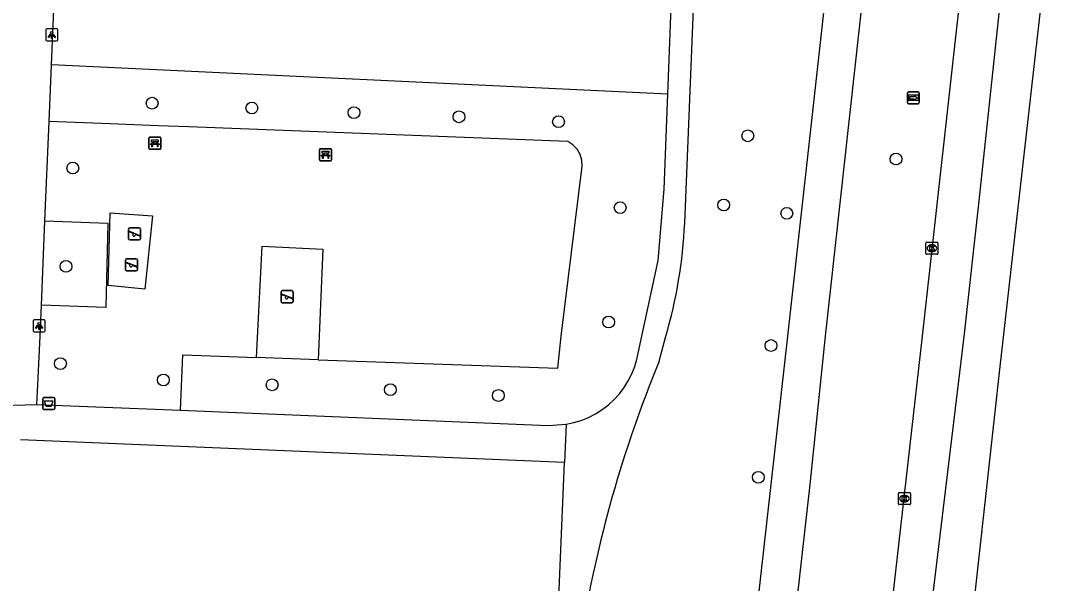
# Model space of a CAD drawing. Extents: x 161355 to 162026, y 386504 to 387459.
# Drawn here: x 161895 to 161982, y 386979.6 to 387026.1 of the extents above; entities that cross this region are included whole.
import ezdxf

# ---------------------------------------------------------------- set-up
doc = ezdxf.new("R2010")
doc.units = 0
for name, color, linetype in [('IMGEO_Afvalbak', 7, 'Continuous'), ('IMGEO_Bank', 7, 'Continuous'), ('IMGEO_Boom', 7, 'Continuous'), ('IMGEO_Fietspad_gesloten', 7, 'Continuous'), ('IMGEO_Groenvoorziening', 7, 'Continuous'), ('IMGEO_Kolk', 7, 'Continuous'), ('IMGEO_Lichtpunt', 7, 'Continuous'), ('IMGEO_Rijbaan_regionaal_gesloten', 7, 'Continuous'), ('IMGEO_Speelvoorziening', 7, 'Continuous'), ('IMGEO_Voetpad_halfverhard', 7, 'Continuous'), ('IMGEO_Voetpad_open', 7, 'Continuous'), ('IMGEO_Wegwijzer', 7, 'Continuous')]:
    doc.layers.add(name, color=color, linetype=linetype)

msp = doc.modelspace()

# ---------------------------------------------------------------- linework, layer by layer
at = {"layer": 'IMGEO_Afvalbak'}
for p, q in [((161896.801, 386994.026), (161896.801, 386994.826)), ((161896.801, 386994.826), (161896.801, 386994.026)), ((161896.901, 386994.926), (161897.691, 386994.926)), ((161897.691, 386994.926), (161896.901, 386994.926)), ((161897.791, 386994.826), (161897.791, 386994.026)), ((161897.791, 386994.026), (161897.791, 386994.826)), ((161897.691, 386993.926), (161896.901, 386993.926)), ((161896.901, 386993.926), (161897.691, 386993.926))]:
    msp.add_line(p, q, dxfattribs=at)
msp.add_lwpolyline([(161896.944, 386994.64), (161897.648, 386994.64), (161897.499, 386994.17), (161897.093, 386994.17), (161896.944, 386994.64)], dxfattribs=at)
for centre, start, end in [((161896.901, 386994.826), 90, 180), ((161896.901, 386994.826), 90, 180), ((161897.691, 386994.826), 0, 90), ((161897.691, 386994.826), 360, 90), ((161896.901, 386994.026), 180, 270), ((161896.901, 386994.026), 180, 270), ((161897.691, 386994.026), 270, 0), ((161897.691, 386994.026), 270, 0)]:
    msp.add_arc(centre, 0.1, start, end, dxfattribs=at)
at = {"layer": 'IMGEO_Bank'}
for p, q in [((161905.594, 387015.585), (161905.594, 387016.426)), ((161905.594, 387016.426), (161905.594, 387015.585)), ((161905.669, 387016.51), (161906.51, 387016.51)), ((161906.51, 387016.51), (161905.669, 387016.51)), ((161905.903, 387016.016), (161905.903, 387016.122)), ((161905.947, 387016.122), (161905.947, 387016.016)), ((161906.235, 387016.128), (161905.953, 387016.128)), ((161906.241, 387016.016), (161906.241, 387016.122)), ((161906.285, 387016.122), (161906.285, 387016.016)), ((161906.594, 387016.435), (161906.594, 387015.594)), ((161906.594, 387015.594), (161906.594, 387016.435)), ((161906.519, 387015.51), (161905.678, 387015.51)), ((161905.678, 387015.51), (161906.519, 387015.51)), ((161906.291, 387015.908), (161905.898, 387015.908)), ((161905.953, 387016.01), (161906.235, 387016.01)), ((161919.731, 387014.629), (161919.731, 387015.47)), ((161919.731, 387015.47), (161919.731, 387014.629)), ((161919.806, 387015.554), (161920.647, 387015.554)), ((161920.647, 387015.554), (161919.806, 387015.554)), ((161920.04, 387015.06), (161920.04, 387015.166)), ((161920.084, 387015.166), (161920.084, 387015.06)), ((161920.372, 387015.172), (161920.09, 387015.172)), ((161920.378, 387015.06), (161920.378, 387015.166)), ((161920.422, 387015.166), (161920.422, 387015.06)), ((161920.731, 387015.479), (161920.731, 387014.638)), ((161920.731, 387014.638), (161920.731, 387015.479)), ((161920.656, 387014.554), (161919.815, 387014.554)), ((161919.815, 387014.554), (161920.656, 387014.554)), ((161920.428, 387014.952), (161920.035, 387014.952)), ((161920.09, 387015.054), (161920.372, 387015.054))]:
    msp.add_line(p, q, dxfattribs=at)
for points in [[(161905.897, 387016.128), (161905.811, 387016.128), (161905.811, 387016.289), (161906.374, 387016.289), (161906.374, 387016.128), (161906.291, 387016.128)], [(161905.841, 387015.908), (161905.699, 387015.908), (161905.811, 387016.01), (161905.897, 387016.01)], [(161905.891, 387015.901), (161905.891, 387015.694), (161905.848, 387015.694), (161905.848, 387015.901)], [(161906.291, 387016.01), (161906.374, 387016.01), (161906.486, 387015.908), (161906.347, 387015.908)], [(161906.341, 387015.901), (161906.341, 387015.694), (161906.297, 387015.694), (161906.297, 387015.901)], [(161920.034, 387015.172), (161919.948, 387015.172), (161919.948, 387015.333), (161920.511, 387015.333), (161920.511, 387015.172), (161920.428, 387015.172)], [(161919.978, 387014.952), (161919.836, 387014.952), (161919.948, 387015.054), (161920.034, 387015.054)], [(161920.028, 387014.945), (161920.028, 387014.738), (161919.985, 387014.738), (161919.985, 387014.945)], [(161920.428, 387015.054), (161920.511, 387015.054), (161920.623, 387014.952), (161920.484, 387014.952)], [(161920.478, 387014.945), (161920.478, 387014.738), (161920.434, 387014.738), (161920.434, 387014.945)]]:
    msp.add_lwpolyline(points, dxfattribs=at)
for centre, radius, start, end in [((161905.672, 387016.432), 0.0779, 92.4484, 184.28452), ((161905.672, 387016.432), 0.0779, 92.4484, 184.28452), ((161905.896, 387016.121), 0.00671, 2.89567, 87.10433), ((161905.896, 387016.017), 0.00671, 272.89567, 357.10433), ((161905.953, 387016.121), 0.00671, 92.89567, 177.10433), ((161905.953, 387016.017), 0.00671, 182.89567, 267.10433), ((161906.235, 387016.121), 0.00671, 2.89567, 87.10433), ((161906.235, 387016.017), 0.00671, 272.89567, 357.10433), ((161906.292, 387016.121), 0.00671, 92.89567, 177.10433), ((161906.292, 387016.017), 0.00671, 182.89567, 267.10433), ((161906.516, 387016.432), 0.0779, 2.4484, 94.28452), ((161906.516, 387016.432), 0.0779, 2.4484, 94.28452), ((161905.672, 387015.588), 0.0779, 182.4484, 274.28452), ((161905.672, 387015.588), 0.0779, 182.4484, 274.28452), ((161905.841, 387015.901), 0.00671, 2.89567, 87.10433), ((161905.898, 387015.901), 0.00671, 92.89567, 177.10433), ((161906.29, 387015.901), 0.00671, 2.89567, 87.10433), ((161906.347, 387015.901), 0.00671, 92.89567, 177.10433), ((161906.516, 387015.588), 0.0779, 272.4484, 4.28452), ((161906.516, 387015.588), 0.0779, 272.4484, 4.28452), ((161919.809, 387015.476), 0.0779, 92.4484, 184.28452), ((161919.809, 387015.476), 0.0779, 92.4484, 184.28452), ((161920.033, 387015.165), 0.00671, 2.89567, 87.10433), ((161920.09, 387015.165), 0.00671, 92.89567, 177.10433), ((161920.372, 387015.165), 0.00671, 2.89567, 87.10433), ((161920.429, 387015.165), 0.00671, 92.89567, 177.10433), ((161920.653, 387015.476), 0.0779, 2.4484, 94.28452), ((161920.653, 387015.476), 0.0779, 2.4484, 94.28452), ((161919.809, 387014.632), 0.0779, 182.4484, 274.28452), ((161919.809, 387014.632), 0.0779, 182.4484, 274.28452), ((161919.978, 387014.945), 0.00671, 2.89567, 87.10433), ((161920.035, 387014.945), 0.00671, 92.89567, 177.10433), ((161920.033, 387015.061), 0.00671, 272.89567, 357.10433), ((161920.09, 387015.061), 0.00671, 182.89567, 267.10433), ((161920.372, 387015.061), 0.00671, 272.89567, 357.10433), ((161920.429, 387015.061), 0.00671, 182.89567, 267.10433), ((161920.427, 387014.945), 0.00671, 2.89567, 87.10433), ((161920.484, 387014.945), 0.00671, 92.89567, 177.10433), ((161920.653, 387014.632), 0.0779, 272.4484, 4.28452), ((161920.653, 387014.632), 0.0779, 272.4484, 4.28452)]:
    msp.add_arc(centre, radius, start, end, dxfattribs=at)
at = {"layer": 'IMGEO_Boom'}
for centre in [(161905.86, 387019.324), (161914.124, 387018.928), (161922.579, 387018.544), (161931.276, 387018.198), (161939.528, 387017.788), (161955.211, 387016.62), (161967.487, 387014.693), (161899.291, 387013.944), (161944.638, 387010.665), (161953.214, 387010.886), (161958.438, 387010.192), (161898.725, 387005.794), (161943.677, 387001.182), (161957.132, 386999.234), (161898.265, 386997.737), (161906.794, 386996.384), (161915.804, 386995.978), (161925.602, 386995.576), (161934.548, 386995.094), (161956.081, 386988.313)]:
    msp.add_circle(centre, 0.489, dxfattribs=at)
at = {"layer": 'IMGEO_Fietspad_gesloten'}
for points in [[(161909.577, 386666.417), (161913.466, 386677.408), (161920.088, 386699.556), (161931.111, 386738.486), (161933.024, 386747.211), (161933.448, 386750), (161936.822, 386778.776), (161938.796, 386796.287), (161960.38, 386987.709), (161961.639, 387000), (161967.257, 387050.915)], [(161964.191, 387051.221), (161958.492, 387000), (161935.661, 386796.635), (161932.945, 386772.439), (161930.197, 386750), (161930.041, 386748.73), (161927.704, 386738.292), (161921.99, 386717.644), (161913.777, 386689.388)]]:
    msp.add_lwpolyline(points, dxfattribs=at)
at = {"layer": 'IMGEO_Groenvoorziening'}
for points in [[(161948.584, 387020.063), (161897.536, 387022.505)], [(161919.621, 386998.062), (161939.479, 386997.369), (161939.738, 387000), (161941.465, 387013.878), (161941.488, 387014.083), (161941.461, 387014.589), (161941.317, 387015.074), (161941.062, 387015.512), (161940.712, 387015.877), (161940.286, 387016.151), (161908.901, 387017.361), (161906.376, 387017.458), (161902.378, 387017.612), (161897.335, 387017.806)], [(161905.886, 387009.979), (161905.27, 387003.9), (161902.208, 387004.205), (161902.394, 387010.245), (161905.886, 387009.979)], [(161896.983, 387009.573), (161902.194, 387009.378), (161902.037, 387002.379), (161896.684, 387002.58)], [(161914.507, 386998.241), (161914.982, 387007.459), (161920.01, 387007.222), (161919.621, 386998.062)], [(161908.216, 386993.871), (161908.405, 386998.454), (161914.507, 386998.241)], [(161919.621, 386998.062), (161914.507, 386998.241)]]:
    msp.add_lwpolyline(points, dxfattribs=at)
at = {"layer": 'IMGEO_Kolk'}
for p, q in [((161969.96, 387006.874), (161969.96, 387007.726)), ((161970.035, 387007.8), (161970.887, 387007.8)), ((161970.448, 387007.58), (161970.473, 387007.58)), ((161970.961, 387007.726), (161970.961, 387006.874)), ((161970.887, 387006.8), (161970.035, 387006.8)), ((161970.471, 387007.02), (161970.446, 387007.02)), ((161967.68, 386986.12), (161967.68, 386986.972)), ((161967.755, 386987.046), (161968.607, 386987.046)), ((161968.168, 386986.826), (161968.193, 386986.826)), ((161968.681, 386986.972), (161968.681, 386986.12)), ((161968.607, 386986.046), (161967.755, 386986.046)), ((161968.191, 386986.266), (161968.166, 386986.266))]:
    msp.add_line(p, q, dxfattribs=at)
for points in [[(161969.96, 387006.874), (161969.96, 387007.726)], [(161970.035, 387007.8), (161970.887, 387007.8)], [(161970.281, 387007.5), (161970.404, 387007.5), (161970.404, 387007.349), (161970.534, 387007.5), (161970.698, 387007.5), (161970.552, 387007.349), (161970.705, 387007.1), (161970.553, 387007.1), (161970.468, 387007.264), (161970.404, 387007.197), (161970.404, 387007.1), (161970.281, 387007.1), (161970.281, 387007.5)], [(161970.961, 387007.726), (161970.961, 387006.874)], [(161970.887, 387006.8), (161970.035, 387006.8)], [(161967.68, 386986.12), (161967.68, 386986.972)], [(161967.755, 386987.046), (161968.607, 386987.046)], [(161968.001, 386986.746), (161968.124, 386986.746), (161968.124, 386986.595), (161968.254, 386986.746), (161968.418, 386986.746), (161968.272, 386986.595), (161968.425, 386986.346), (161968.273, 386986.346), (161968.188, 386986.51), (161968.124, 386986.443), (161968.124, 386986.346), (161968.001, 386986.346), (161968.001, 386986.746)], [(161968.681, 386986.972), (161968.681, 386986.12)], [(161968.607, 386986.046), (161967.755, 386986.046)]]:
    msp.add_lwpolyline(points, dxfattribs=at)
for centre, start, end in [((161970.037, 387007.724), 91.55205, 178.44795), ((161970.037, 387007.724), 91.55205, 178.44795), ((161970.885, 387007.724), 1.55205, 88.44795), ((161970.885, 387007.724), 1.55205, 88.44795), ((161970.037, 387006.876), 181.55205, 268.44795), ((161970.037, 387006.876), 181.55205, 268.44795), ((161970.885, 387006.876), 271.55205, 358.44795), ((161970.885, 387006.876), 271.55205, 358.44795), ((161967.757, 386986.97), 91.55205, 178.44795), ((161967.757, 386986.97), 91.55205, 178.44795), ((161968.605, 386986.97), 1.55205, 88.44795), ((161968.605, 386986.97), 1.55205, 88.44795), ((161967.757, 386986.122), 181.55205, 268.44795), ((161967.757, 386986.122), 181.55205, 268.44795), ((161968.605, 386986.122), 271.55205, 358.44795), ((161968.605, 386986.122), 271.55205, 358.44795)]:
    msp.add_arc(centre, 0.0765, start, end, dxfattribs=at)
for centre, major_axis, ratio, start_param, end_param in [((161970.447, 387007.3), (-0.387, 0.002), 0.722429, 4.712389, 7.853982), ((161970.472, 387007.3), (-0.39, 0.002), 0.717154, 1.570796, 4.712389), ((161968.167, 386986.546), (-0.387, 0.002), 0.722429, 4.712389, 7.853982), ((161968.192, 386986.546), (-0.39, 0.002), 0.717154, 1.570796, 4.712389)]:
    msp.add_ellipse(centre, major_axis=major_axis, ratio=ratio, start_param=start_param, end_param=end_param, dxfattribs=at)
at = {"layer": 'IMGEO_Lichtpunt'}
for p, q in [((161897.05, 387025.381), (161897.05, 387024.574)), ((161897.05, 387025.381), (161897.05, 387024.574)), ((161897.952, 387025.476), (161897.144, 387025.476)), ((161897.952, 387025.476), (161897.144, 387025.476)), ((161898.046, 387024.574), (161898.046, 387025.381)), ((161898.046, 387024.574), (161898.046, 387025.381)), ((161897.144, 387024.48), (161897.952, 387024.48)), ((161897.144, 387024.48), (161897.952, 387024.48)), ((161896.003, 387001.261), (161896.003, 387000.454)), ((161896.003, 387001.261), (161896.003, 387000.454)), ((161896.905, 387001.356), (161896.097, 387001.356)), ((161896.905, 387001.356), (161896.097, 387001.356)), ((161896.999, 387000.454), (161896.999, 387001.261)), ((161896.999, 387000.454), (161896.999, 387001.261)), ((161896.097, 387000.36), (161896.905, 387000.36)), ((161896.097, 387000.36), (161896.905, 387000.36))]:
    msp.add_line(p, q, dxfattribs=at)
for points in [[(161897.424, 387025.045), (161897.463, 387025.017), (161897.275, 387024.755), (161897.237, 387024.782), (161897.424, 387025.045)], [(161897.526, 387024.997), (161897.573, 387024.997), (161897.573, 387024.675), (161897.526, 387024.675), (161897.526, 387024.997)], [(161897.636, 387025.017), (161897.674, 387025.044), (161897.861, 387024.782), (161897.822, 387024.754), (161897.636, 387025.017)], [(161896.377, 387000.925), (161896.416, 387000.897), (161896.228, 387000.635), (161896.19, 387000.662), (161896.377, 387000.925)], [(161896.479, 387000.877), (161896.526, 387000.877), (161896.526, 387000.555), (161896.479, 387000.555), (161896.479, 387000.877)], [(161896.589, 387000.897), (161896.627, 387000.924), (161896.814, 387000.662), (161896.775, 387000.634), (161896.589, 387000.897)]]:
    msp.add_lwpolyline(points, dxfattribs=at)
for centre in [(161897.549, 387025.179), (161896.502, 387001.059)]:
    msp.add_circle(centre, 0.0994, dxfattribs=at)
for centre, start, end in [((161897.144, 387025.381), 90, 180), ((161897.144, 387025.381), 90, 180), ((161897.952, 387025.381), 0, 90), ((161897.952, 387025.381), 0, 90), ((161897.144, 387024.574), 180, 270), ((161897.144, 387024.574), 180, 270), ((161897.952, 387024.574), 270, 0), ((161897.952, 387024.574), 270, 360), ((161896.097, 387001.261), 90, 180), ((161896.097, 387001.261), 90, 180), ((161896.905, 387001.261), 0, 90), ((161896.905, 387001.261), 0, 90), ((161896.097, 387000.454), 180, 270), ((161896.097, 387000.454), 180, 270), ((161896.905, 387000.454), 270, 0), ((161896.905, 387000.454), 270, 360)]:
    msp.add_arc(centre, 0.0946, start, end, dxfattribs=at)
at = {"layer": 'IMGEO_Rijbaan_regionaal_gesloten'}
for points in [[(161975.237, 387050.12), (161969.651, 387000), (161962.329, 386935.471), (161954.584, 386865.29), (161949.337, 386819.995), (161945.681, 386796.648), (161945.484, 386795.546)], [(161981.984, 387049.448), (161976.049, 386997.238), (161962.379, 386873.244), (161953.318, 386794.679), (161940.783, 386677.087), (161933.982, 386612.625), (161933.498, 386609.431), (161932.687, 386601.55), (161929.934, 386573.912), (161926.119, 386532.024)], [(161978.469, 387049.798), (161974.354, 387011.236), (161973.137, 387000.209), (161967.661, 386954.866), (161949.872, 386795.06)]]:
    msp.add_lwpolyline(points, dxfattribs=at)
at = {"layer": 'IMGEO_Speelvoorziening'}
for p, q in [((161903.908, 387008.088), (161903.908, 387008.888)), ((161903.908, 387008.888), (161903.908, 387008.088)), ((161904.291, 387008.516), (161903.952, 387008.653)), ((161903.977, 387008.713), (161904.853, 387008.36)), ((161904.008, 387008.988), (161904.798, 387008.988)), ((161904.798, 387008.988), (161904.008, 387008.988)), ((161904.829, 387008.3), (161904.489, 387008.437)), ((161904.898, 387008.888), (161904.898, 387008.088)), ((161904.898, 387008.088), (161904.898, 387008.888)), ((161904.798, 387007.988), (161904.008, 387007.988)), ((161904.008, 387007.988), (161904.798, 387007.988)), ((161903.651, 387005.532), (161903.651, 387006.332)), ((161903.651, 387006.332), (161903.651, 387005.532)), ((161904.034, 387005.96), (161903.695, 387006.097)), ((161903.72, 387006.157), (161904.596, 387005.804)), ((161903.751, 387006.432), (161904.541, 387006.432)), ((161904.541, 387006.432), (161903.751, 387006.432)), ((161904.572, 387005.744), (161904.232, 387005.881)), ((161904.641, 387006.332), (161904.641, 387005.532)), ((161904.641, 387005.532), (161904.641, 387006.332)), ((161904.541, 387005.432), (161903.751, 387005.432)), ((161903.751, 387005.432), (161904.541, 387005.432)), ((161916.542, 387002.886), (161916.542, 387003.686)), ((161916.542, 387003.686), (161916.542, 387002.886)), ((161916.925, 387003.314), (161916.586, 387003.451)), ((161916.611, 387003.511), (161917.487, 387003.158)), ((161916.642, 387003.786), (161917.432, 387003.786)), ((161917.432, 387003.786), (161916.642, 387003.786)), ((161917.463, 387003.098), (161917.123, 387003.235)), ((161917.532, 387003.686), (161917.532, 387002.886)), ((161917.532, 387002.886), (161917.532, 387003.686)), ((161917.432, 387002.786), (161916.642, 387002.786)), ((161916.642, 387002.786), (161917.432, 387002.786))]:
    msp.add_line(p, q, dxfattribs=at)
for centre, radius, start, end in [((161904.008, 387008.888), 0.1, 90, 180), ((161904.008, 387008.888), 0.1, 90, 180), ((161903.965, 387008.683), 0.0327, 68.07798, 248.07798), ((161904.37, 387008.426), 0.12, 130.99278, 5.16318), ((161904.798, 387008.888), 0.1, 0, 90), ((161904.798, 387008.888), 0.1, 360, 90), ((161904.841, 387008.33), 0.0327, 248.07798, 68.07798), ((161904.008, 387008.088), 0.1, 180, 270), ((161904.008, 387008.088), 0.1, 180, 270), ((161904.798, 387008.088), 0.1, 270, 0), ((161904.798, 387008.088), 0.1, 270, 0), ((161903.751, 387006.332), 0.1, 90, 180), ((161903.751, 387006.332), 0.1, 90, 180), ((161903.708, 387006.127), 0.0327, 68.07798, 248.07798), ((161904.113, 387005.87), 0.12, 130.99278, 5.16318), ((161904.541, 387006.332), 0.1, 0, 90), ((161904.541, 387006.332), 0.1, 360, 90), ((161904.584, 387005.774), 0.0327, 248.07798, 68.07798), ((161903.751, 387005.532), 0.1, 180, 270), ((161903.751, 387005.532), 0.1, 180, 270), ((161904.541, 387005.532), 0.1, 270, 0), ((161904.541, 387005.532), 0.1, 270, 0), ((161916.642, 387003.686), 0.1, 90, 180), ((161916.642, 387003.686), 0.1, 90, 180), ((161916.599, 387003.481), 0.0327, 68.07798, 248.07798), ((161917.004, 387003.224), 0.12, 130.99278, 5.16318), ((161917.432, 387003.686), 0.1, 0, 90), ((161917.432, 387003.686), 0.1, 360, 90), ((161917.475, 387003.128), 0.0327, 248.07798, 68.07798), ((161916.642, 387002.886), 0.1, 180, 270), ((161916.642, 387002.886), 0.1, 180, 270), ((161917.432, 387002.886), 0.1, 270, 0), ((161917.432, 387002.886), 0.1, 270, 0)]:
    msp.add_arc(centre, radius, start, end, dxfattribs=at)
at = {"layer": 'IMGEO_Voetpad_halfverhard'}
for points in [[(161949.98, 387009.393), (161951.73, 387052.463), (161954.083, 387110.356), (161953.395, 387110.502), (161952.898, 387114.841), (161952.909, 387118.265), (161953.755, 387137.443), (161954.728, 387143.172), (161956.726, 387161.99)], [(161948.584, 387020.063), (161949.829, 387052.652), (161952.036, 387110.403), (161938.722, 387110.963)], [(161940.157, 386992.708), (161940.793, 386992.842), (161941.414, 386993.033), (161942.016, 386993.278), (161942.594, 386993.576), (161943.143, 386993.924), (161943.658, 386994.32), (161944.136, 386994.761), (161944.573, 386995.242), (161944.965, 386995.76), (161945.309, 386996.312), (161945.603, 386996.892), (161945.843, 386997.496), (161946.029, 386998.119), (161946.053, 386998.219), (161946.435, 387000), (161947.779, 387006.274), (161948.284, 387012.203), (161948.584, 387020.063)], [(161947.875, 386997.95), (161948.41, 387000)], [(161936.238, 386899.338), (161940.02, 386989.533)]]:
    msp.add_lwpolyline(points, dxfattribs=at)
for centre, radius, start, end in [((161910.236, 387011.208), 39.786, 343.63716, 357.38478), ((162043.236, 386958.619), 103.153, 157.58635, 170.80783)]:
    msp.add_arc(centre, radius, start, end, dxfattribs=at)
at = {"layer": 'IMGEO_Voetpad_open'}
for points in [[(161897.536, 387022.505), (161898.337, 387041.574)], [(161897.335, 387017.806), (161897.536, 387022.505)], [(161896.983, 387009.573), (161897.335, 387017.806)], [(161896.684, 387002.58), (161896.983, 387009.573)], [(161896.319, 386994.36), (161896.427, 386996.564), (161896.574, 387000), (161896.684, 387002.58)], [(161893.435, 386994.27), (161896.319, 386994.36)], [(161896.319, 386994.36), (161908.216, 386993.871)], [(161908.216, 386993.871), (161938.678, 386992.618), (161940.157, 386992.708)], [(161940.157, 386992.708), (161940.02, 386989.533)], [(161940.02, 386989.533), (161894.944, 386991.428)]]:
    msp.add_lwpolyline(points, dxfattribs=at)
at = {"layer": 'IMGEO_Wegwijzer'}
for p, q in [((161968.426, 387019.377), (161968.426, 387020.177)), ((161968.426, 387020.177), (161968.426, 387019.377)), ((161968.526, 387020.277), (161969.316, 387020.277)), ((161969.316, 387020.277), (161968.526, 387020.277)), ((161969.416, 387020.177), (161969.416, 387019.377)), ((161969.416, 387019.377), (161969.416, 387020.177)), ((161969.316, 387019.277), (161968.526, 387019.277)), ((161968.526, 387019.277), (161969.316, 387019.277))]:
    msp.add_line(p, q, dxfattribs=at)
for points in [[(161968.527, 387020.009), (161969.315, 387020.009), (161969.315, 387019.545), (161968.527, 387019.545), (161968.527, 387020.009)], [(161968.592, 387019.861), (161968.592, 387019.777), (161968.592, 387019.693), (161969.003, 387019.693), (161969.003, 387019.61), (161969.25, 387019.777), (161969.003, 387019.944), (161969.003, 387019.861), (161968.592, 387019.861)]]:
    msp.add_lwpolyline(points, dxfattribs=at)
for centre, start, end in [((161968.526, 387020.177), 90, 180), ((161968.526, 387020.177), 90, 180), ((161969.316, 387020.177), 0, 90), ((161969.316, 387020.177), 360, 90), ((161968.526, 387019.377), 180, 270), ((161968.526, 387019.377), 180, 270), ((161969.316, 387019.377), 270, 0), ((161969.316, 387019.377), 270, 0)]:
    msp.add_arc(centre, 0.1, start, end, dxfattribs=at)

doc.saveas('drawing.dxf')
